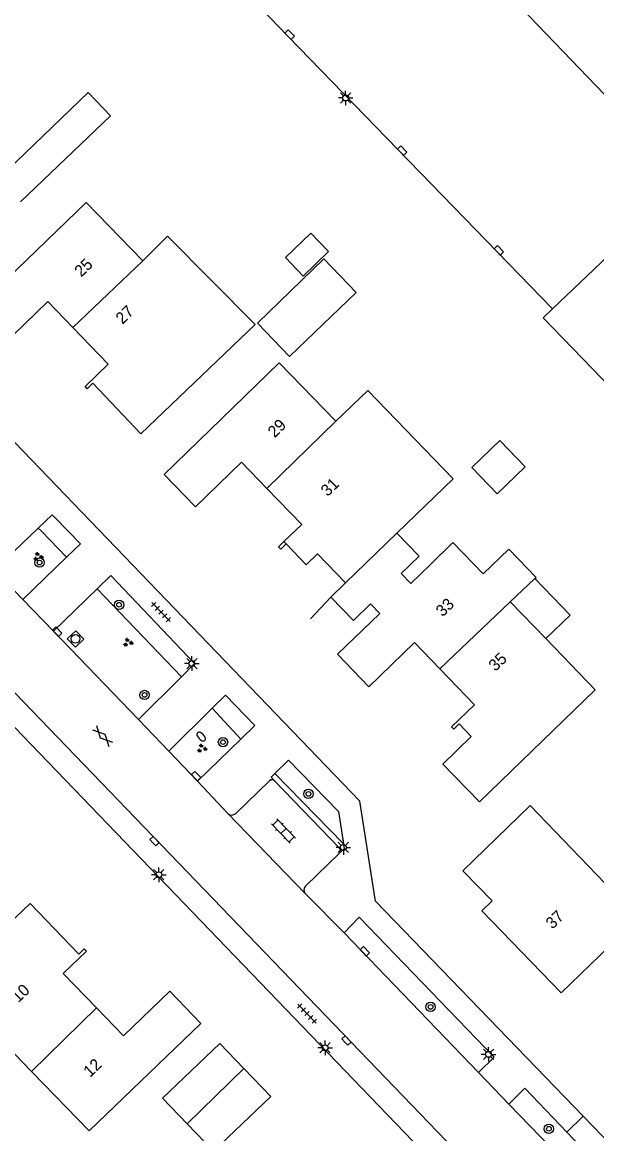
# Model space of a CAD drawing. Extents: x 137999 to 141000, y 397500 to 400501.
# Drawn here: x 138810.8 to 138860, y 399538.9 to 399634 of the extents above; entities that cross this region are included whole.
import ezdxf

# ---------------------------------------------------------------- set-up
doc = ezdxf.new("R2010")
doc.units = 0
for name, color, linetype in [('gg-afsc-erfafscheiding', 7, 'Continuous'), ('gg-afsc-hekwerk', 7, 'Continuous'), ('gg-afsc-muur', 7, 'Continuous'), ('gg-anno-huisnummerreeks BGT', 7, 'Continuous'), ('gg-bbg-bijgebouw', 7, 'Continuous'), ('gg-bbg-gedigitaliseerde bebouwing', 7, 'Continuous'), ('gg-bbg-gedigitaliseerde bijgebouw', 7, 'Continuous'), ('gg-bbg-hoofdgebouw', 7, 'Continuous'), ('gg-bbg-luifel en loopbrug', 7, 'Continuous'), ('gg-bbg-tussenscheiding', 7, 'Continuous'), ('gg-knt-verharding', 7, 'Continuous'), ('gt-grn-groengrens', 7, 'Continuous'), ('gt-grn-weggrens', 7, 'Continuous'), ('gt-symb-boom', 7, 'Continuous'), ('gt-symb-brandkraan', 7, 'Continuous'), ('gt-symb-gesloten verharding', 7, 'Continuous'), ('gt-symb-groenvak', 7, 'Continuous'), ('gt-symb-klinker verharding', 7, 'Continuous'), ('gt-symb-kolk', 7, 'Continuous'), ('gt-symb-lichtmast', 7, 'Continuous'), ('gt-symb-rioolschacht', 7, 'Continuous'), ('gt-symb-tegel verharding', 7, 'Continuous')]:
    doc.layers.add(name, color=color, linetype=linetype)

# ---------------------------------------------------------------- blocks, each defined once
blk = doc.blocks.new('gt0-BOOM')
at = {"layer": 'gt-symb-boom'}
for radius in [0.4, 0.2]:
    blk.add_circle((0, 0), radius, dxfattribs=at)
blk = doc.blocks.new('gt0-LMAST')
at = {"layer": 'gt-symb-lichtmast'}
for p, q in [((-0.182, 0.173), (-0.447, 0.438)), ((-0.005, 0.246), (-0.005, 0.621)), ((0.172, 0.173), (0.437, 0.438)), ((-0.255, -0.004), (-0.63, -0.004)), ((-0.182, -0.181), (-0.447, -0.446)), ((-0.005, -0.254), (-0.005, -0.629)), ((0.437, -0.446), (0.172, -0.181)), ((0.245, -0.004), (0.62, -0.004))]:
    blk.add_line(p, q, dxfattribs=at)
blk.add_circle((-0.005, -0.004), 0.25, dxfattribs=at)
blk = doc.blocks.new('gt0-TEG1')
at = {"layer": 'gt-symb-tegel verharding'}
for p, q in [((-1.125, 0), (1.125, 0)), ((-0.9, -0.25), (-0.9, 0.25)), ((-0.45, -0.25), (-0.45, 0.25)), ((0, -0.25), (0, 0.25)), ((0.45, -0.25), (0.45, 0.25)), ((0.9, -0.25), (0.9, 0.25))]:
    blk.add_line(p, q, dxfattribs=at)
blk = doc.blocks.new('gt0-KOLK')
at = {"layer": 'gt-symb-kolk'}
blk.add_lwpolyline([(0, 0), (0.375, 0), (0.375, 0.4), (-0.375, 0.4), (-0.375, 0), (0, 0)], dxfattribs=at)
blk = doc.blocks.new('gt0-GRVAK')
at = {"layer": 'gt-symb-groenvak'}
for p, q in [((-0.11, 0.189), (-0.228, 0.24)), ((-0.182, 0.153), (0.088, 0.153)), ((-0.091, 0.211), (-0.156, 0.322)), ((-0.047, 0.214), (-0.047, 0.393)), ((-0.004, 0.211), (0.061, 0.322)), ((0.015, 0.189), (0.133, 0.24)), ((0.262, -0.052), (0.197, 0.059)), ((0.305, -0.049), (0.305, 0.13)), ((0.349, -0.052), (0.414, 0.059)), ((-0.245, -0.228), (-0.363, -0.177)), ((-0.318, -0.264), (-0.047, -0.264)), ((-0.226, -0.206), (-0.291, -0.095)), ((-0.183, -0.203), (-0.183, -0.024)), ((-0.139, -0.206), (-0.074, -0.095)), ((-0.12, -0.228), (-0.002, -0.177)), ((0.243, -0.074), (0.125, -0.023)), ((0.17, -0.11), (0.441, -0.11)), ((0.368, -0.074), (0.486, -0.023))]:
    blk.add_line(p, q, dxfattribs=at)
blk = doc.blocks.new('gt0-RS')
at = {"layer": 'gt-symb-rioolschacht'}
blk.add_lwpolyline([(-0.5, -0.5), (0.5, -0.5), (0.5, 0.5), (-0.5, 0.5)], close=True, dxfattribs=at)
blk.add_circle((0, 0), 0.375, dxfattribs=at)
blk = doc.blocks.new('gt0-BR')
at = {"layer": 'gt-symb-brandkraan'}
for centre, radius, start, end in [((-0.244, 0), 0.206, 107.56694, 252.43307), ((0.599, -2.664), 3, 106.89205, 107.56694), ((0, -0.691), 0.938, 73.10799, 106.89205), ((-0.599, -2.664), 3, 72.43309, 73.10799), ((0.244, 0), 0.206, 287.56695, 72.43309), ((0.599, 2.664), 3, 252.43307, 253.10797), ((0, 0.691), 0.938, 253.10797, 286.89206), ((-0.599, 2.664), 3, 286.89206, 287.56695)]:
    blk.add_arc(centre, radius, start, end, dxfattribs=at)
blk = doc.blocks.new('gt0-KL1')
at = {"layer": 'gt-symb-klinker verharding'}
for p, q in [((-1.15, 0.3), (1.15, 0.3)), ((-1, -0.3), (-1, 0.3)), ((-0.5, 0.3), (-0.5, 0.45)), ((0, -0.3), (0, 0.3)), ((0.5, 0.3), (0.5, 0.45)), ((1, -0.3), (1, 0.3)), ((-1.15, -0.3), (1.15, -0.3)), ((-0.5, -0.45), (-0.5, -0.3)), ((0.5, -0.45), (0.5, -0.3))]:
    blk.add_line(p, q, dxfattribs=at)
blk = doc.blocks.new('gt0-GESVH1')
at = {"layer": 'gt-symb-gesloten verharding'}
for p, q in [((-0.992, -0.261), (0.008, 0.239)), ((0.008, -0.261), (-0.992, 0.239)), ((0.008, 0.239), (1.008, -0.261)), ((1.008, 0.239), (0.008, -0.261))]:
    blk.add_line(p, q, dxfattribs=at)

msp = doc.modelspace()

# ---------------------------------------------------------------- linework, layer by layer
at = {"layer": 'gg-afsc-erfafscheiding'}
msp.add_line((138855.405, 399608.739), (138873.437, 399589.994), dxfattribs=at)
at = {"layer": 'gg-afsc-hekwerk'}
for p, q in [((138867.71, 399620.478), (138856.202, 399609.499)), ((138856.202, 399609.499), (138855.405, 399608.739))]:
    msp.add_line(p, q, dxfattribs=at)
at = {"layer": 'gg-afsc-muur'}
msp.add_line((138837.233, 399584.837), (138835.49, 399582.961), dxfattribs=at)
msp.add_lwpolyline([(138833.414, 399589.381), (138832.949, 399588.933), (138832.76, 399589.128), (138833.225, 399589.577)], dxfattribs=at)
at = {"layer": 'gg-bbg-bijgebouw'}
for points in [[(138829.796, 399544.501), (138827.75, 399546.638), (138822.852, 399541.95), (138824.94, 399539.769)], [(138824.94, 399539.769), (138827.201, 399537.406), (138832.099, 399542.094), (138829.796, 399544.501)]]:
    msp.add_lwpolyline(points, dxfattribs=at)
at = {"layer": 'gg-bbg-gedigitaliseerde bebouwing'}
for p, q in [((138816.305, 399618.595), (138821.147, 399613.612)), ((138832.815, 399604.887), (138837.667, 399599.876)), ((138854.687, 399586.421), (138854.795, 399586.524)), ((138852.587, 399584.426), (138854.687, 399586.421)), ((138855.619, 399581.291), (138852.587, 399584.426)), ((138859.857, 399576.909), (138855.619, 399581.291)), ((138849.954, 399567.309), (138859.857, 399576.909))]:
    msp.add_line(p, q, dxfattribs=at)
for points in [[(138808.774, 399620.63), (138816.491, 399628.002), (138818.399, 399626.005), (138810.693, 399618.644)], [(138821.147, 399613.612), (138823.278, 399615.723), (138830.77, 399608.16), (138820.99, 399598.8)], [(138837.667, 399599.876), (138840.404, 399602.512), (138847.694, 399594.941), (138842.895, 399590.312)], [(138842.895, 399590.312), (138844.792, 399588.349), (138843.245, 399586.852), (138844.071, 399585.998), (138845.73, 399587.602)], [(138845.73, 399587.602), (138847.687, 399589.494), (138850.277, 399586.815)], [(138854.795, 399586.524), (138852.481, 399588.932), (138850.277, 399586.815)], [(138856.93, 399550.97), (138863.56, 399557.36), (138854.289, 399566.987), (138848.53, 399561.42)], [(138811.53, 399558.621), (138804.344, 399551.79), (138811.64, 399544.24)], [(138811.64, 399544.24), (138816.559, 399539.149), (138826.12, 399548.341)]]:
    msp.add_lwpolyline(points, dxfattribs=at)
at = {"layer": 'gg-bbg-gedigitaliseerde bijgebouw'}
for points in [[(138833.358, 399613.884), (138835.521, 399615.972), (138837.043, 399614.394), (138834.88, 399612.307), (138833.358, 399613.884)], [(138830.954, 399608.284), (138833.711, 399605.427), (138839.415, 399610.906), (138836.645, 399613.776), (138830.954, 399608.284)], [(138849.3, 399595.917), (138851.699, 399598.231), (138853.873, 399595.978), (138851.474, 399593.664), (138849.3, 399595.917)]]:
    msp.add_lwpolyline(points, dxfattribs=at)
at = {"layer": 'gg-bbg-hoofdgebouw'}
for p, q in [((138806.43, 399609.07), (138816.305, 399618.595)), ((138822.988, 399595.313), (138832.815, 399604.887)), ((138833.414, 399589.381), (138833.225, 399589.577)), ((138837.233, 399584.837), (138838.496, 399586.058))]:
    msp.add_line(p, q, dxfattribs=at)
for points in [[(138815.156, 399607.914), (138813.04, 399610.12), (138809.09, 399606.3), (138806.43, 399609.07)], [(138820.99, 399598.8), (138816.88, 399603.13), (138816.4, 399602.66), (138816.22, 399602.86), (138818.18, 399604.76), (138815.156, 399607.914)], [(138831.761, 399594.133), (138829.594, 399596.374), (138825.65, 399592.56), (138822.988, 399595.313)], [(138833.225, 399589.577), (138834.745, 399591.047), (138831.761, 399594.133)], [(138838.496, 399586.058), (138836.108, 399588.527), (138835.142, 399587.594), (138833.414, 399589.381)], [(138837.233, 399584.837), (138839.167, 399582.837), (138840.631, 399584.253), (138841.421, 399583.436), (138837.803, 399579.938), (138840.492, 399577.157), (138844.404, 399580.939), (138846.564, 399578.704)], [(138846.564, 399578.704), (138849.54, 399575.628), (138847.573, 399573.726), (138847.759, 399573.533), (138848.222, 399573.98), (138849.258, 399572.909)], [(138849.954, 399567.309), (138846.826, 399570.544), (138849.258, 399572.909)], [(138856.93, 399550.97), (138850.17, 399557.99), (138851.04, 399558.83), (138848.53, 399561.42)], [(138817.207, 399549.673), (138814.35, 399552.63), (138816.33, 399554.54), (138816.13, 399554.73), (138815.67, 399554.27), (138811.53, 399558.621)], [(138826.12, 399548.341), (138823.47, 399551.11), (138819.5, 399547.3), (138817.207, 399549.673)]]:
    msp.add_lwpolyline(points, dxfattribs=at)
at = {"layer": 'gg-bbg-luifel en loopbrug'}
msp.add_lwpolyline([(138854.687, 399586.421), (138857.7, 399583.298), (138855.619, 399581.291)], dxfattribs=at)
at = {"layer": 'gg-bbg-tussenscheiding'}
for p, q in [((138815.156, 399607.914), (138821.147, 399613.612)), ((138831.761, 399594.133), (138837.667, 399599.876)), ((138838.496, 399586.058), (138842.895, 399590.312)), ((138846.564, 399578.704), (138852.587, 399584.426)), ((138811.64, 399544.24), (138817.207, 399549.673)), ((138829.796, 399544.501), (138824.94, 399539.769))]:
    msp.add_line(p, q, dxfattribs=at)
at = {"layer": 'gg-knt-verharding'}
for p, q in [((138851.717, 399533.544), (138773.014, 399615.253)), ((138785.278, 399599.544), (138850.21, 399532.091)), ((138812.197, 399590.732), (138808.461, 399587.149)), ((138814.63, 399588.248), (138810.878, 399584.639)), ((138808.461, 399587.149), (138810.878, 399584.639)), ((138810.878, 399584.639), (138813.503, 399581.914)), ((138813.503, 399581.914), (138817.243, 399585.542)), ((138813.503, 399581.914), (138820.774, 399574.365)), ((138824.46, 399578.018), (138820.774, 399574.365)), ((138823.394, 399571.645), (138827.102, 399575.331)), ((138820.774, 399574.365), (138823.394, 399571.645)), ((138829.536, 399572.686), (138825.825, 399569.07)), ((138825.825, 399569.07), (138823.394, 399571.645)), ((138828.426, 399566.316), (138825.825, 399569.07)), ((138831.999, 399569.119), (138829.114, 399566.323)), ((138837.995, 399563.352), (138832.42, 399569.112)), ((138835.075, 399559.43), (138828.426, 399566.316)), ((138835.102, 399560.137), (138837.984, 399562.916)), ((138838.374, 399556.093), (138835.075, 399559.43)), ((138838.374, 399556.093), (138849.87, 399544.158)), ((138849.87, 399544.158), (138852.479, 399541.449)), ((138852.479, 399541.449), (138856.06, 399537.731)), ((138882.818, 399515.569), (138858.83, 399540.403))]:
    msp.add_line(p, q, dxfattribs=at)
for points in [[(138858.83, 399540.403), (138841.05, 399558.81), (138839.73, 399567.37), (138801.54, 399607.05), (138797.96, 399603.51), (138753.3, 399649.83), (138729.09, 399682.16), (138714.011, 399697.796)], [(138771.93, 399696.821), (138833.572, 399632.822), (138856.202, 399609.499)], [(138867.71, 399620.478), (138852.846, 399636), (138852.528, 399645.179)], [(138812.197, 399590.732), (138813.406, 399591.878), (138813.664, 399591.606)], [(138813.664, 399591.606), (138815.817, 399589.389), (138814.63, 399588.248)], [(138817.243, 399585.542), (138818.413, 399586.676), (138825.591, 399579.139), (138824.46, 399578.018)], [(138827.102, 399575.331), (138828.231, 399576.453), (138830.74, 399573.858), (138829.536, 399572.686)], [(138832.449, 399569.738), (138833.629, 399570.885), (138837.892, 399566.497), (138838.313, 399563.717)], [(138832.42, 399569.112), (138832.132, 399569.429), (138832.449, 399569.738)], [(138838.313, 399563.717), (138838.378, 399563.286), (138837.984, 399562.916)], [(138838.374, 399556.093), (138839.667, 399557.438), (138851.213, 399545.471), (138849.87, 399544.158)], [(138852.479, 399541.449), (138853.83, 399542.8), (138857.426, 399539.049)], [(138857.426, 399539.049), (138864.48, 399531.69), (138859.568, 399530.211)]]:
    msp.add_lwpolyline(points, dxfattribs=at)
for centre, radius, start, end in [((138832.206, 399568.909), 0.295, 43.44075, 134.6541), ((138828.766, 399566.674), 0.494, 226.4367, 314.72916), ((138837.769, 399563.14), 0.31, 313.87698, 43.23256), ((138835.441, 399559.77), 0.5, 132.77097, 222.85495)]:
    msp.add_arc(centre, radius, start, end, dxfattribs=at)
at = {"layer": 'gt-grn-groengrens'}
for p, q in [((138812.197, 399590.732), (138812.503, 399590.482)), ((138814.63, 399588.248), (138812.503, 399590.482)), ((138817.243, 399585.542), (138824.46, 399578.018)), ((138829.536, 399572.686), (138827.102, 399575.331)), ((138838.313, 399563.717), (138832.449, 399569.738))]:
    msp.add_line(p, q, dxfattribs=at)
at = {"layer": 'gt-grn-weggrens'}
msp.add_line((138858.83, 399540.403), (138857.426, 399539.049), dxfattribs=at)

# ---------------------------------------------------------------- block references
at = {"layer": 'gt-symb-boom'}
for p in [(138812.322, 399587.79), (138819.125, 399584.177), (138821.303, 399576.457), (138828.015, 399572.421), (138835.327, 399567.995), (138845.775, 399549.77), (138855.89, 399539.333)]:
    msp.add_blockref('gt0-BOOM', p, dxfattribs=at)
at = {"layer": 'gt-symb-brandkraan', "rotation": -46.05341047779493}
msp.add_blockref('gt0-BR', (138826.143, 399572.899), dxfattribs=at)
at = {"layer": 'gt-symb-gesloten verharding', "rotation": 134.10862414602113}
msp.add_blockref('gt0-GESVH1', (138817.727, 399572.92), dxfattribs=at)
at = {"layer": 'gt-symb-groenvak'}
for p in [(138812.195, 399588.292), (138819.877, 399580.949), (138826.202, 399571.882)]:
    msp.add_blockref('gt0-GRVAK', p, dxfattribs=at)
at = {"layer": 'gt-symb-klinker verharding', "rotation": -45.972395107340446}
msp.add_blockref('gt0-KL1', (138833.19, 399564.817), dxfattribs=at)
at = {"layer": 'gt-symb-kolk'}
for p, rotation in [((138833.572, 399632.822), -45.89137585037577), ((138843.19, 399622.904), -45.85026363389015), ((138851.471, 399614.375), -45.891375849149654), ((138813.677, 399581.732), -46.05341047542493), ((138825.581, 399569.374), -46.05341047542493), ((138822.007, 399563.812), -46.05341047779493), ((138840.013, 399554.391), -46.05341047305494), ((138838.438, 399546.75), -46.05341047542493)]:
    msp.add_blockref('gt0-KOLK', p, dxfattribs=dict(at, rotation=rotation))
at = {"layer": 'gt-symb-lichtmast'}
for p in [(138838.513, 399627.548), (138825.361, 399579.154), (138838.315, 399563.418), (138822.53, 399561.082), (138836.749, 399546.274), (138850.739, 399545.71)]:
    msp.add_blockref('gt0-LMAST', p, dxfattribs=at)
at = {"layer": 'gt-symb-rioolschacht', "rotation": -46.05341047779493}
msp.add_blockref('gt0-RS', (138815.4, 399581.252), dxfattribs=at)
at = {"layer": 'gt-symb-tegel verharding'}
for p, rotation in [((138822.717, 399583.55), -45.972395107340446), ((138835.205, 399549.193), -45.9723951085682)]:
    msp.add_blockref('gt0-TEG1', p, dxfattribs=dict(at, rotation=rotation))

# ---------------------------------------------------------------- texts
at = {"layer": 'gg-anno-huisnummerreeks BGT'}
for s, rotation, p in [('25', 44.2, (138815.89, 399612.167)), ('27', 43.8, (138819.414, 399608.13)), ('29', 44.1, (138832.431, 399598.416)), ('31', 44, (138836.963, 399593.389)), ('33', 44, (138846.804, 399583.092)), ('35', 44, (138851.317, 399578.426)), ('37', 43.9, (138856.203, 399556.371)), ('10', 44, (138810.493, 399550.065)), ('12', 44, (138816.649, 399543.694))]:
    msp.add_text(s, height=1, rotation=rotation, dxfattribs=at).set_placement(p)

doc.saveas('drawing.dxf')
